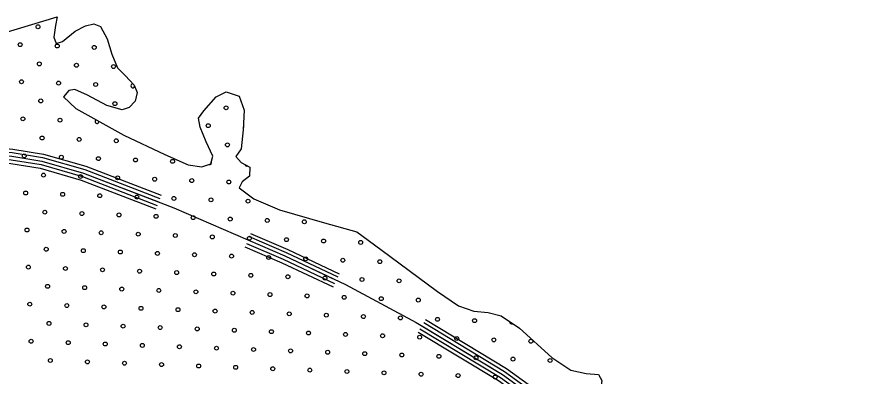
# Model space of a CAD drawing. Extents: x 1788175 to 1969470, y 584502 to 738744.
# Drawn here: x 1840846 to 1845391, y 729504 to 731460 of the extents above; entities that cross this region are included whole.
import ezdxf

# ---------------------------------------------------------------- set-up
doc = ezdxf.new("R2010")
doc.units = 0
for name, color, linetype in [('DESIGN - SCRATCH - User 1', 7, 'Continuous'), ('DESIGN - TRAFFIC CONTROL PERMANENT - Pavement Marking Text', 7, 'Continuous'), ('DESIGN - TRANSPORTATION - Edge of Traveled Way', 7, 'Continuous'), ('SURVEY - DRAINAGE - Natural Features', 7, 'Continuous')]:
    doc.layers.add(name, color=color, linetype=linetype)

msp = doc.modelspace()

# ---------------------------------------------------------------- linework, layer by layer
at = {"layer": 'DESIGN - SCRATCH - User 1'}
for points in [[(1840176.2, 730908.9), (1840652.4, 731030.1), (1840716.8, 731053.1), (1840755.4, 731088.6), (1840732.1, 731135), (1840626.9, 731190.7), (1840565.1, 731205.6), (1840505.2, 731212.5), (1840417.9, 731263.8), (1841065.8, 731459.5)], [(1841065.8, 731459.5), (1841056.7, 731412.6), (1841047.7, 731348.7), (1841061.1, 731314.4), (1841095.3, 731324), (1841164.3, 731381), (1841220.7, 731410.2), (1841265, 731421.6), (1841302.7, 731407), (1841337.7, 731338.4), (1841364.4, 731255.9), (1841395.3, 731181.3), (1841436.7, 731140.7), (1841485.9, 731087.9), (1841501.3, 731047.6), (1841490.5, 730999.7), (1841458, 730966.1), (1841419.7, 730952.7), (1841336, 730975.9), (1841230.9, 731033.6), (1841163.3, 731064.6), (1841129.2, 731059.1), (1841100.6, 731023.5), (1841167.7, 730960.4), (1841429.6, 730816.3), (1841652.1, 730710.9), (1841779.3, 730654.9), (1841853.2, 730643.8), (1841901.5, 730659.2), (1841912.1, 730701.1), (1841877.3, 730779.7), (1841844.5, 730858.3), (1841835.3, 730908.5), (1841864, 730948.1), (1841931.2, 731023.2), (1841985.6, 731050.5), (1842055.3, 731027.4), (1842084.1, 730950.9), (1842078.5, 730844.8), (1842066.8, 730740.8), (1842038.2, 730699.2), (1842067.7, 730666.7), (1842113.3, 730642)], [(1842113.3, 730642), (1842112.5, 730591.9), (1842072.1, 730562.5), (1842055.5, 730528.7)], [(1842055.5, 730528.7), (1842136.6, 730469.4), (1842275.8, 730409.3), (1842520.9, 730339.6), (1842696.2, 730288.9), (1842826.8, 730192.9), (1843135.4, 729966), (1843248.3, 729888.2), (1843331.9, 729859), (1843409.8, 729851.8), (1843481.6, 729832.7), (1843580.6, 729765.2), (1843756.2, 729606.4), (1843859.2, 729536.8), (1843943, 729519.5), (1844011, 729514.5), (1844028.5, 729482.2), (1844017.2, 729402.2), (1844131.1, 729264.4), (1844233.5, 729156.7), (1844361.6, 729026.6), (1844514, 728918.2), (1844685, 728845.6), (1844837.8, 728763.3)]]:
    msp.add_lwpolyline(points, dxfattribs=at)
at = {"layer": 'DESIGN - TRAFFIC CONTROL PERMANENT - Pavement Marking Text'}
for centre in [(1840962.1, 731404.7), (1840865, 731307.6), (1841066.6, 731300.2), (1841268.2, 731292.7), (1840969.5, 731203.1), (1841171.2, 731195.6), (1841372.8, 731188.2), (1840872.5, 731106), (1841074.1, 731098.5), (1841275.7, 731091.1), (1840977, 731001.5), (1841380.2, 730986.5), (1841985.1, 730964.1), (1840879.9, 730904.4), (1841081.6, 730896.9), (1841888, 730867.1), (1840984.5, 730799.9), (1841186.1, 730792.4), (1841387.7, 730784.9), (1841992.5, 730762.5), (1840887.4, 730702.8), (1841089, 730695.3), (1841290.6, 730687.9), (1841492.2, 730680.4), (1841693.9, 730672.9), (1840991.9, 730598.3), (1841193.6, 730590.8), (1841395.2, 730583.3), (1841596.8, 730575.9), (1841798.4, 730568.4), (1842000, 730560.9), (1840894.9, 730501.2), (1841096.5, 730493.7), (1841298.1, 730486.2), (1841499.7, 730478.8), (1841701.3, 730471.3), (1841902.9, 730463.8), (1842104.5, 730456.4), (1840999.4, 730396.6), (1841201, 730389.2), (1841402.6, 730381.7), (1841604.2, 730374.2), (1841805.9, 730366.8), (1842007.5, 730359.3), (1842209.1, 730351.8), (1842410.7, 730344.4), (1840902.3, 730299.6), (1841104, 730292.1), (1841305.6, 730284.6), (1841507.2, 730277.2), (1841708.8, 730269.7), (1841910.4, 730262.2), (1842112, 730254.8), (1842313.6, 730247.3), (1842515.2, 730239.8), (1842716.8, 730232.4), (1841006.9, 730195), (1841208.5, 730187.6), (1841410.1, 730180.1), (1841611.7, 730172.6), (1841813.3, 730165.2), (1842014.9, 730157.7), (1842216.5, 730150.2), (1842418.2, 730142.8), (1840909.8, 730098), (1842619.8, 730135.3), (1842821.4, 730127.8), (1841111.4, 730090.5), (1841313, 730083), (1841514.6, 730075.6), (1841716.3, 730068.1), (1841917.9, 730060.6), (1842119.5, 730053.2), (1842321.1, 730045.7), (1842522.7, 730038.2), (1842724.3, 730030.8), (1842925.9, 730023.3), (1841014.3, 729993.4), (1841216, 729986), (1841417.6, 729978.5), (1841619.2, 729971), (1841820.8, 729963.6), (1842022.4, 729956.1), (1842224, 729948.6), (1842425.6, 729941.2), (1842627.2, 729933.7), (1842828.8, 729926.2), (1843030.5, 729918.8), (1840917.3, 729896.4), (1841118.9, 729888.9), (1841320.5, 729881.4), (1841522.1, 729874), (1841723.7, 729866.5), (1841925.3, 729859), (1842126.9, 729851.6), (1842328.6, 729844.1), (1842530.2, 729836.6), (1842731.8, 729829.1), (1842933.4, 729821.7), (1841021.8, 729791.8), (1841223.4, 729784.3), (1841425, 729776.9), (1843135, 729814.2), (1843336.6, 729806.7), (1841626.6, 729769.4), (1841828.3, 729761.9), (1842029.9, 729754.5), (1842231.5, 729747), (1842433.1, 729739.5), (1842634.7, 729732.1), (1840924.7, 729694.7), (1841126.4, 729687.3), (1842836.3, 729724.6), (1843037.9, 729717.1), (1843239.5, 729709.7), (1843441.1, 729702.2), (1843642.8, 729694.7), (1841328, 729679.8), (1841529.6, 729672.3), (1841731.2, 729664.9), (1841932.8, 729657.4), (1842134.4, 729649.9), (1842336, 729642.5), (1842537.6, 729635), (1842739.2, 729627.5), (1842940.8, 729620.1), (1843142.5, 729612.6), (1843344.1, 729605.1), (1843545.7, 729597.7), (1841029.3, 729590.2), (1841230.9, 729582.7), (1841432.5, 729575.3), (1841634.1, 729567.8), (1841835.7, 729560.3), (1842037.3, 729552.9), (1843747.3, 729590.2), (1842238.9, 729545.4), (1842440.6, 729537.9), (1842642.2, 729530.5), (1842843.8, 729523), (1843045.4, 729515.5), (1843247, 729508.1), (1843448.6, 729500.6)]:
    msp.add_circle(centre, 10.6, dxfattribs=at)
for centre, start, end in [((1841477.3, 731083.6), 72.6337, 355.3831), ((1841283.2, 730889.5), 113.331, 9.0476), ((1842089.6, 730859.6), 164.719, 189.1737), ((1841895.5, 730665.5), 245.3977, 31.4615), ((1842097.1, 730658), 188.3126, 294.8292), ((1843232.1, 729911.3), 213.0114, 257.8499), ((1843538.2, 729799.3), 169.622, 301.7692)]:
    msp.add_arc(centre, 10.6, start, end, dxfattribs=at)
at = {"layer": 'DESIGN - TRANSPORTATION - Edge of Traveled Way'}
for points in [[(1840417.9, 731263.8), (1841065.8, 731459.5), (1841056.7, 731412.6), (1841047.7, 731348.7), (1841061.1, 731314.4), (1841095.3, 731324), (1841164.3, 731381), (1841220.7, 731410.2), (1841265, 731421.6), (1841302.7, 731407), (1841337.7, 731338.4), (1841364.4, 731255.9), (1841395.3, 731181.3), (1841436.7, 731140.7), (1841485.9, 731087.9), (1841501.3, 731047.6), (1841490.5, 730999.7), (1841458, 730966.1), (1841419.7, 730952.7), (1841336, 730975.9), (1841230.9, 731033.6), (1841163.3, 731064.6), (1841129.2, 731059.1), (1841100.6, 731023.5), (1841167.7, 730960.4), (1841429.6, 730816.3), (1841652.1, 730710.9), (1841779.3, 730654.9), (1841853.2, 730643.8), (1841901.5, 730659.2), (1841912.1, 730701.1), (1841877.3, 730779.7), (1841844.5, 730858.3), (1841835.3, 730908.5), (1841864, 730948.1), (1841931.2, 731023.2), (1841985.6, 731050.5), (1842055.3, 731027.4), (1842084.1, 730950.9), (1842078.5, 730844.8), (1842066.8, 730740.8), (1842038.2, 730699.2), (1842067.7, 730666.7), (1842113.3, 730642), (1842112.5, 730591.9), (1842072.1, 730562.5), (1842055.5, 730528.7)], [(1842055.5, 730528.7), (1842136.6, 730469.4), (1842275.8, 730409.3), (1842520.9, 730339.6), (1842696.2, 730288.9), (1842826.8, 730192.9), (1843135.4, 729966), (1843248.3, 729888.2), (1843331.9, 729859), (1843409.8, 729851.8), (1843481.6, 729832.7), (1843580.6, 729765.2), (1843756.2, 729606.4), (1843859.2, 729536.8), (1843943, 729519.5), (1844011, 729514.5), (1844028.5, 729482.2), (1844017.2, 729402.2), (1844131.1, 729264.4), (1844233.5, 729156.7), (1844361.6, 729026.6), (1844514, 728918.2), (1844685, 728845.6), (1844837.8, 728763.3)]]:
    msp.add_lwpolyline(points, dxfattribs=at)
at = {"layer": 'SURVEY - DRAINAGE - Natural Features'}
for points in [[(1839808.8, 730691.4), (1839886.2, 730703.3), (1840082.8, 730734.4), (1840308.8, 730769.7), (1840557.8, 730766), (1840824.4, 730739.8), (1840991.6, 730712.8), (1841222.7, 730646.3), (1841631.4, 730488.6)], [(1839812.9, 730672.8), (1839889.1, 730684.5), (1840085.7, 730715.7), (1840310.1, 730750.7), (1840556.7, 730747.1), (1840822, 730721), (1840987.5, 730694.2), (1841216.6, 730628.2), (1841624.5, 730470.9)], [(1839817.3, 730653.3), (1839892.2, 730664.7), (1840088.8, 730695.9), (1840311.5, 730730.7), (1840555.6, 730727.1), (1840819.4, 730701.1), (1840983.1, 730674.7), (1841210.2, 730609.3), (1841617.3, 730452.3)], [(1839821.6, 730633.7), (1839895.3, 730645), (1840091.9, 730676.1), (1840312.9, 730710.6), (1840554.5, 730707.1), (1840816.8, 730681.3), (1840978.7, 730655.1), (1841203.8, 730590.3), (1841610.1, 730433.6)], [(1840819.4, 730701.1), (1840983.1, 730674.7), (1841210.2, 730609.3), (1841701.6, 730419.8), (1842303.9, 730158.5), (1842633.7, 730003.4), (1843018.7, 729797.5), (1843488.6, 729514.2), (1844030.8, 729121.6), (1844517.3, 728748), (1844853.7, 728504.7), (1845005.8, 728374.2), (1845082.7, 728299), (1845167.1, 728191.6), (1845221.3, 728078.7), (1845245.1, 727938.1), (1845312.5, 727380.3), (1845361.7, 726947), (1845390.7, 726497.9), (1845388.7, 725981.2), (1845363.4, 725649.2)], [(1839826, 730614.1), (1839898.4, 730625.2), (1840095.1, 730656.4), (1840314.3, 730690.6), (1840553.4, 730687.1), (1840814.2, 730661.5), (1840974.3, 730635.6), (1841197.5, 730571.3), (1841602.9, 730414.9)], [(1842103.1, 730245.6), (1842303.9, 730158.5), (1842583.7, 730027)], [(1842111.1, 730263.9), (1842312.1, 730176.7), (1842592.2, 730045.1)], [(1842118.7, 730281.4), (1842320, 730194.1), (1842600.3, 730062.3)], [(1842087.2, 730208.9), (1842287.4, 730122.1), (1842566.7, 729990.8)], [(1842095.2, 730227.2), (1842295.7, 730140.3), (1842575.2, 730008.9)], [(1843060, 729796), (1843499.7, 729530.9), (1844042.8, 729137.7), (1844529.3, 728764), (1844866.1, 728520.4), (1845019.3, 728389), (1845097.6, 728312.4), (1845184.1, 728202.2), (1845240.6, 728084.8), (1845264.9, 727941), (1845332.3, 727382.7), (1845356.2, 727172.7)], [(1843069.8, 729812.3), (1843510.2, 729546.7), (1844054.2, 729152.9), (1844540.6, 728779.2), (1844877.9, 728535.3), (1845032.2, 728403), (1845111.8, 728325.1), (1845200.4, 728212.3), (1845258.9, 728090.6), (1845283.8, 727943.7), (1845351.2, 727384.9), (1845375.1, 727174.9)], [(1843029, 729744.6), (1843466.5, 729480.8), (1844006.9, 729089.6), (1844493.4, 728715.9), (1844829, 728473.2), (1844978.8, 728344.7), (1845052.8, 728272.2), (1845132.9, 728170.3), (1845182.8, 728066.4), (1845205.5, 727932.4), (1845272.7, 727375.7), (1845296.6, 727166)], [(1843039.3, 729761.7), (1843477.6, 729497.5), (1844018.9, 729105.6), (1844505.4, 728731.9), (1844841.3, 728488.9), (1844992.3, 728359.5), (1845067.8, 728285.6), (1845150, 728181), (1845202.1, 728072.5), (1845225.3, 727935.2), (1845292.6, 727378), (1845316.5, 727168.2)], [(1843049.6, 729778.9), (1843488.6, 729514.2), (1844030.8, 729121.6), (1844517.3, 728748), (1844853.7, 728504.7), (1845005.8, 728374.2), (1845082.7, 728299), (1845167.1, 728191.6), (1845221.3, 728078.7), (1845245.1, 727938.1), (1845312.5, 727380.3), (1845336.3, 727170.5)]]:
    msp.add_lwpolyline(points, dxfattribs=at)

doc.saveas('drawing.dxf')
